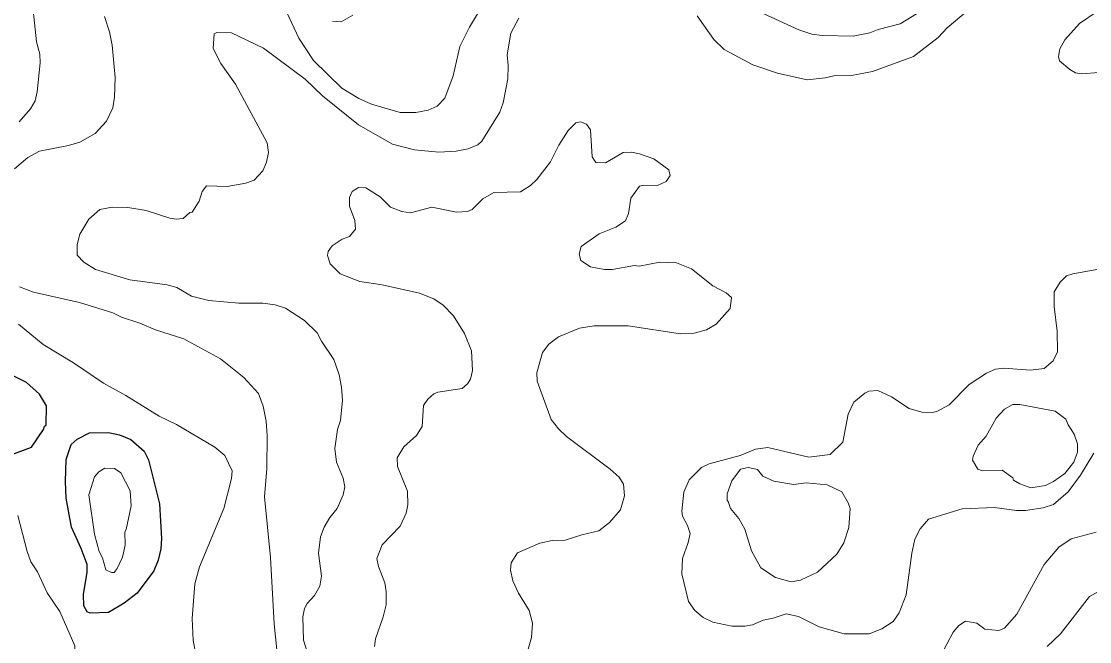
# Model space of a CAD drawing. Extents: x 598.3 to 623.2, y 6902.2 to 6930.1.
# Drawn here: x 608.813 to 610.873, y 6906.404 to 6907.601 of the extents above; entities that cross this region are included whole.
import ezdxf

# ---------------------------------------------------------------- set-up
doc = ezdxf.new("R2010")
doc.units = 0
doc.header["$LTSCALE"] = 0.032
doc.layers.add('1', color=7, linetype='Continuous', lineweight=25)
doc.layers.add('2', color=7, linetype='Continuous', lineweight=13)

msp = doc.modelspace()

# ---------------------------------------------------------------- linework, layer by layer
at = {"layer": '1'}
msp.add_lwpolyline([(608.7896, 6906.7633), (608.8324, 6906.7795), (608.8559, 6906.8135), (608.8577, 6906.8198), (608.8609, 6906.8214), (608.8615, 6906.859), (608.8481, 6906.8813), (608.8229, 6906.9042), (608.7748, 6906.9286)], dxfattribs=at)
msp.add_lwpolyline([(608.9443, 6906.807), (608.9809, 6906.8078), (609.0026, 6906.8031), (609.0243, 6906.794), (609.0502, 6906.7713), (609.0586, 6906.7545), (609.0794, 6906.6697), (609.0834, 6906.6033), (609.082, 6906.5833), (609.077, 6906.5612), (609.0684, 6906.5406), (609.0365, 6906.4978), (609.0117, 6906.4785), (608.9811, 6906.4605), (608.9461, 6906.4591), (608.94, 6906.4616), (608.9339, 6906.4733), (608.9329, 6906.4952), (608.9401, 6906.5379), (608.9401, 6906.5528), (608.9287, 6906.5839), (608.9097, 6906.625), (608.8994, 6906.6806), (608.898, 6906.7131), (608.8998, 6906.7552), (608.9094, 6906.7841), (608.9207, 6906.7948)], close=True, dxfattribs=at)
at = {"layer": '2'}
for points in [[(609.3209, 6907.6273), (609.348, 6907.5682), (609.3768, 6907.5254), (609.431, 6907.4719), (609.4642, 6907.4516), (609.4882, 6907.4412), (609.5436, 6907.4248), (609.5738, 6907.4247), (609.5976, 6907.4291), (609.6151, 6907.4374), (609.6295, 6907.4522), (609.6458, 6907.4958), (609.659, 6907.5525), (609.6771, 6907.5895), (609.7067, 6907.639)], [(610.3632, 6907.4915), (610.3797, 6907.4959), (610.4141, 6907.4965), (610.4546, 6907.5037), (610.5335, 6907.5329), (610.5812, 6907.5697), (610.5987, 6907.5879), (610.6671, 6907.6467)], [(608.8358, 6907.6225), (608.8423, 6907.5609), (608.8487, 6907.5374), (608.8495, 6907.5205), (608.8439, 6907.4646), (608.8396, 6907.4476), (608.8307, 6907.4317), (608.8091, 6907.407)], [(610.2364, 6907.6193), (610.3123, 6907.5845), (610.3373, 6907.576), (610.3571, 6907.5731), (610.4173, 6907.572), (610.4493, 6907.5785), (610.4655, 6907.585), (610.5079, 6907.5962), (610.5506, 6907.6226)], [(610.888, 6907.6199), (610.8534, 6907.5966), (610.8256, 6907.565), (610.8156, 6907.548), (610.8134, 6907.5332), (610.815, 6907.5244), (610.8348, 6907.5078), (610.8458, 6907.5017), (610.8581, 6907.4992), (610.891, 6907.5021)], [(608.7999, 6907.3165), (608.8255, 6907.3382), (608.8479, 6907.3501), (608.904, 6907.3609), (608.9262, 6907.3674), (608.9557, 6907.3843), (608.9776, 6907.4084), (608.9896, 6907.4338), (608.9929, 6907.4545), (608.9943, 6907.4924), (608.988, 6907.5545), (608.9831, 6907.5807), (608.9732, 6907.6103)], [(609.3594, 6906.4677), (609.3645, 6906.4777), (609.3785, 6906.493), (609.3887, 6906.511), (609.3918, 6906.5304), (609.3863, 6906.5748), (609.3903, 6906.6065), (609.397, 6906.6246), (609.4077, 6906.6438), (609.422, 6906.661), (609.434, 6906.6875), (609.4372, 6906.7029), (609.434, 6906.7194), (609.4206, 6906.7505), (609.4178, 6906.7769), (609.4226, 6906.8133), (609.4285, 6906.831), (609.4323, 6906.8696), (609.4307, 6906.8947), (609.4259, 6906.9185), (609.416, 6906.9481), (609.3918, 6906.9835), (609.3833, 6907.0001), (609.3591, 6907.0235), (609.3225, 6907.0473), (609.3026, 6907.0539), (609.2791, 6907.0571), (609.2327, 6907.0572), (609.1744, 6907.062), (609.1412, 6907.0705), (609.1128, 6907.0872), (609.0943, 6907.0927), (609.022, 6907.1022), (608.9563, 6907.1218), (608.9336, 6907.1361), (608.9207, 6907.1497), (608.9206, 6907.1704), (608.9256, 6907.1904), (608.9435, 6907.219), (608.9645, 6907.2376), (608.9881, 6907.2424), (609.0182, 6907.2417), (609.0541, 6907.2359), (609.0994, 6907.2211), (609.1122, 6907.219), (609.125, 6907.2205), (609.1382, 6907.2317), (609.1425, 6907.2329), (609.1558, 6907.2541), (609.1615, 6907.2725), (609.1703, 6907.2836), (609.2098, 6907.2822), (609.2458, 6907.2887), (609.2621, 6907.2943), (609.2785, 6907.3122), (609.286, 6907.3289), (609.2898, 6907.3475), (609.287, 6907.3662), (609.2264, 6907.4795), (609.1977, 6907.5191), (609.1831, 6907.5485), (609.1847, 6907.5766), (609.19, 6907.5793), (609.2184, 6907.5785), (609.2804, 6907.5492), (609.3607, 6907.4889), (609.3941, 6907.4572), (609.4631, 6907.4011), (609.5287, 6907.3635), (609.571, 6907.3526), (609.618, 6907.3486), (609.6515, 6907.3502), (609.6747, 6907.3549), (609.6936, 6907.3627), (609.7014, 6907.3693), (609.7359, 6907.4254), (609.7424, 6907.4435), (609.7512, 6907.49), (609.7521, 6907.5155), (609.7497, 6907.5364), (609.7572, 6907.5782), (609.7722, 6907.6066)], [(609.4524, 6907.6124), (609.4296, 6907.5995), (609.4133, 6907.6012)], [(610.1165, 6907.6114), (610.1484, 6907.566), (610.1687, 6907.5462), (610.224, 6907.5169), (610.271, 6907.5007), (610.3285, 6907.4878), (610.3632, 6907.4915)], [(609.7825, 6906.3626), (609.7967, 6906.4123), (609.799, 6906.4398), (609.7924, 6906.4641), (609.7718, 6906.4973), (609.7612, 6906.5215), (609.7565, 6906.5418), (609.7578, 6906.556), (609.77, 6906.5754), (609.8128, 6906.5941), (609.8369, 6906.5989), (609.8617, 6906.5998), (609.894, 6906.6104), (609.9269, 6906.6177), (609.9474, 6906.6339), (609.9686, 6906.6583), (609.9763, 6906.6854), (609.9746, 6906.708), (609.9657, 6906.7212), (609.9483, 6906.7369), (609.8644, 6906.7999), (609.8488, 6906.8147), (609.8348, 6906.8327), (609.8078, 6906.9066), (609.8072, 6906.9225), (609.8182, 6906.9619), (609.8302, 6906.9782), (609.8489, 6906.9918), (609.8892, 6907.0086), (609.9178, 6907.0134), (609.9831, 6907.0134), (610.0843, 6906.9981), (610.1108, 6906.9992), (610.1342, 6907.0057), (610.1528, 6907.0165), (610.1803, 6907.0466), (610.1827, 6907.0682), (610.1725, 6907.0771), (610.1466, 6907.0902), (610.1053, 6907.1234), (610.0765, 6907.1349), (610.0441, 6907.1364), (610.0044, 6907.1284), (609.9958, 6907.1298), (609.9526, 6907.1219), (609.9378, 6907.1218), (609.9107, 6907.1271), (609.8922, 6907.1391), (609.8889, 6907.1514), (609.8924, 6907.1664), (609.9275, 6907.1906), (609.9596, 6907.2034), (609.9779, 6907.2159), (609.9837, 6907.2298), (609.9885, 6907.2593), (610.0054, 6907.2827), (610.0135, 6907.2846), (610.0396, 6907.2838), (610.0565, 6907.2919), (610.0644, 6907.3034), (610.062, 6907.3145), (610.0326, 6907.3353), (610.0052, 6907.3454), (609.9896, 6907.3485), (609.9737, 6907.3478), (609.9394, 6907.3277), (609.9211, 6907.3286), (609.914, 6907.3396), (609.9107, 6907.3914), (609.9029, 6907.4024), (609.8917, 6907.4069), (609.8821, 6907.4049), (609.8675, 6907.39), (609.8499, 6907.3621), (609.8337, 6907.3297), (609.8074, 6907.2956), (609.795, 6907.2843)], [(609.795, 6907.2843), (609.7754, 6907.2717), (609.7244, 6907.2708), (609.7032, 6907.2582), (609.6825, 6907.2377), (609.6732, 6907.2341), (609.6525, 6907.2328), (609.6045, 6907.2425), (609.5638, 6907.2312), (609.5467, 6907.2342), (609.5252, 6907.2421), (609.5052, 6907.2619), (609.4777, 6907.2797), (609.4632, 6907.2801), (609.4511, 6907.2726), (609.4462, 6907.2606), (609.4462, 6907.2439), (609.4559, 6907.2164), (609.4574, 6907.1997), (609.4461, 6907.1859), (609.4321, 6907.1808), (609.4126, 6907.1678), (609.4047, 6907.157), (609.4034, 6907.1493), (609.4086, 6907.1328), (609.4282, 6907.1135), (609.4657, 6907.099), (609.5087, 6907.0927), (609.5811, 6907.0766), (609.6083, 6907.0655), (609.6266, 6907.053), (609.6462, 6907.0326), (609.6678, 6906.9983), (609.6809, 6906.9654), (609.6833, 6906.9271), (609.6792, 6906.9106), (609.6737, 6906.9012), (609.663, 6906.8927), (609.6161, 6906.8852), (609.6086, 6906.8821), (609.5968, 6906.8719), (609.5886, 6906.8594), (609.5861, 6906.8193), (609.5749, 6906.8016), (609.5507, 6906.7796), (609.5377, 6906.7585), (609.5384, 6906.742), (609.5577, 6906.6943), (609.5587, 6906.6681), (609.5554, 6906.6519), (609.5436, 6906.6271), (609.5088, 6906.5905), (609.4989, 6906.5646), (609.502, 6906.5488), (609.514, 6906.5178), (609.5165, 6906.501), (609.5165, 6906.4751), (609.5111, 6906.4517), (609.496, 6906.4094), (609.4939, 6906.395)], [(610.9054, 6907.1251), (610.8411, 6907.1139), (610.8286, 6907.1095), (610.8161, 6907.0973), (610.8045, 6907.0788), (610.8045, 6907.0505), (610.8109, 6907.0031), (610.811, 6906.963), (610.8031, 6906.9459), (610.7855, 6906.9308), (610.7593, 6906.9277), (610.7087, 6906.9316), (610.6914, 6906.9298), (610.6744, 6906.922), (610.6409, 6906.9001), (610.6026, 6906.8611), (610.5787, 6906.8482), (610.5694, 6906.8459), (610.5497, 6906.8466), (610.5254, 6906.8539), (610.4914, 6906.8765), (610.4646, 6906.8886), (610.4474, 6906.8871), (610.4397, 6906.8836), (610.4186, 6906.8661), (610.4077, 6906.8426), (610.3972, 6906.7887), (610.3727, 6906.7649), (610.332, 6906.7601), (610.2526, 6906.7785), (610.2289, 6906.7754), (610.1992, 6906.7632), (610.1395, 6906.7473), (610.1245, 6906.7398), (610.1008, 6906.7161), (610.0905, 6906.6923), (610.0865, 6906.6557), (610.0882, 6906.6462), (610.0978, 6906.6284), (610.1026, 6906.6127), (610.0991, 6906.5956), (610.0881, 6906.5644), (610.0865, 6906.5348), (610.0998, 6906.4813), (610.1119, 6906.4642), (610.1282, 6906.4505), (610.1467, 6906.4416)], [(609.3084, 6906.3634), (609.3005, 6906.4386), (609.2939, 6906.5664), (609.2818, 6906.6837), (609.2867, 6906.7384), (609.2874, 6906.8011), (609.2851, 6906.8294), (609.2794, 6906.8586), (609.2707, 6906.8826), (609.2422, 6906.9137), (609.1974, 6906.9496), (609.1266, 6906.9882), (609.0716, 6907.0053), (609.0413, 6907.0186), (609.006, 6907.0299), (608.9898, 6907.0387), (608.9251, 6907.0581), (608.8368, 6907.0785), (608.8097, 6907.0883)], [(608.855, 6906.977), (608.8074, 6907.0166)], [(609.1534, 6906.3599), (609.1445, 6906.4065), (609.1425, 6906.4486), (609.1475, 6906.5159), (609.1564, 6906.5482), (609.2035, 6906.6606), (609.2185, 6906.7191), (609.2194, 6906.7339), (609.2052, 6906.7629), (609.1862, 6906.7794), (609.1121, 6906.823), (609.0789, 6906.8388), (609.0144, 6906.8792), (608.9715, 6906.9024), (608.9134, 6906.9421), (608.855, 6906.977)], [(610.1467, 6906.4416), (610.1833, 6906.4339), (610.2084, 6906.4339), (610.2231, 6906.4368), (610.2437, 6906.4452), (610.2632, 6906.4493), (610.2877, 6906.458), (610.3117, 6906.4523), (610.3514, 6906.4324), (610.3998, 6906.4191), (610.448, 6906.4193), (610.4726, 6906.4285), (610.4941, 6906.4426), (610.5061, 6906.4598), (610.5194, 6906.4945), (610.5301, 6906.5745), (610.5364, 6906.6017), (610.5465, 6906.6219), (610.5626, 6906.6402), (610.6271, 6906.6604), (610.6899, 6906.663), (610.7319, 6906.6573), (610.7495, 6906.6573), (610.7833, 6906.6619), (610.8034, 6906.6684), (610.8321, 6906.693), (610.8557, 6906.7249), (610.8812, 6906.7679)], [(608.8064, 6906.6473), (608.8242, 6906.578), (608.8314, 6906.5583), (608.8445, 6906.5385), (608.863, 6906.4985), (608.8874, 6906.4623), (608.9165, 6906.3961), (608.9183, 6906.357), (608.9112, 6906.3456), (608.9109, 6906.3392), (608.8871, 6906.3056), (608.8311, 6906.2482), (608.7925, 6906.1985)], [(610.8858, 6906.6151), (610.8376, 6906.6022), (610.8141, 6906.586), (610.7857, 6906.5532), (610.733, 6906.4571), (610.7093, 6906.4301), (610.6984, 6906.4258), (610.6711, 6906.4281), (610.6554, 6906.4398), (610.6335, 6906.4437), (610.6208, 6906.4354), (610.6098, 6906.4226), (610.5859, 6906.3762)], [(610.7913, 6906.3947), (610.8173, 6906.4193), (610.8732, 6906.4913), (610.9017, 6906.5073)], [(609.364, 6906.3845), (609.3571, 6906.4069), (609.3562, 6906.4522), (609.3594, 6906.4677)]]:
    msp.add_lwpolyline(points, dxfattribs=at)
for points in [[(610.6736, 6906.8007), (610.6931, 6906.835), (610.7092, 6906.8525), (610.7248, 6906.8613), (610.7386, 6906.8613), (610.807, 6906.8485), (610.8275, 6906.8334), (610.8316, 6906.8225), (610.8436, 6906.8045), (610.8497, 6906.7859), (610.8497, 6906.7697), (610.8425, 6906.7506), (610.8254, 6906.7285), (610.8034, 6906.713), (610.7883, 6906.7054), (610.7597, 6906.701), (610.7383, 6906.7083), (610.7261, 6906.7156), (610.7248, 6906.7198), (610.7045, 6906.7349), (610.6664, 6906.7333), (610.6575, 6906.7369), (610.6475, 6906.7544), (610.6483, 6906.762), (610.658, 6906.7829)], [(609.0051, 6906.73), (608.9926, 6906.7378), (608.9741, 6906.7388), (608.9628, 6906.7317), (608.9545, 6906.7223), (608.9435, 6906.6875), (608.954, 6906.6112), (608.9633, 6906.5781), (608.9694, 6906.5656), (608.976, 6906.5424), (608.9871, 6906.5375), (608.9921, 6906.5377), (608.998, 6906.5454), (609.0079, 6906.5668), (609.013, 6906.5901), (609.0126, 6906.6158), (609.0154, 6906.6203), (609.0251, 6906.6659), (609.0228, 6906.6951)], [(610.3857, 6906.5728), (610.3995, 6906.5947), (610.4086, 6906.6243), (610.4111, 6906.6608), (610.4075, 6906.6716), (610.3951, 6906.6933), (610.3668, 6906.7067), (610.3263, 6906.7106), (610.302, 6906.7075), (610.2639, 6906.7137), (610.2431, 6906.7231), (610.2327, 6906.736), (610.2148, 6906.7399), (610.2002, 6906.737), (610.1833, 6906.7142), (610.174, 6906.6894), (610.1739, 6906.6761), (610.1764, 6906.6744), (610.1805, 6906.6611), (610.1966, 6906.6416), (610.2085, 6906.6211), (610.2214, 6906.579), (610.2393, 6906.5465), (610.2672, 6906.528), (610.2979, 6906.5197), (610.3158, 6906.5229), (610.3485, 6906.5382)]]:
    msp.add_lwpolyline(points, close=True, dxfattribs=at)

doc.saveas('drawing.dxf')
